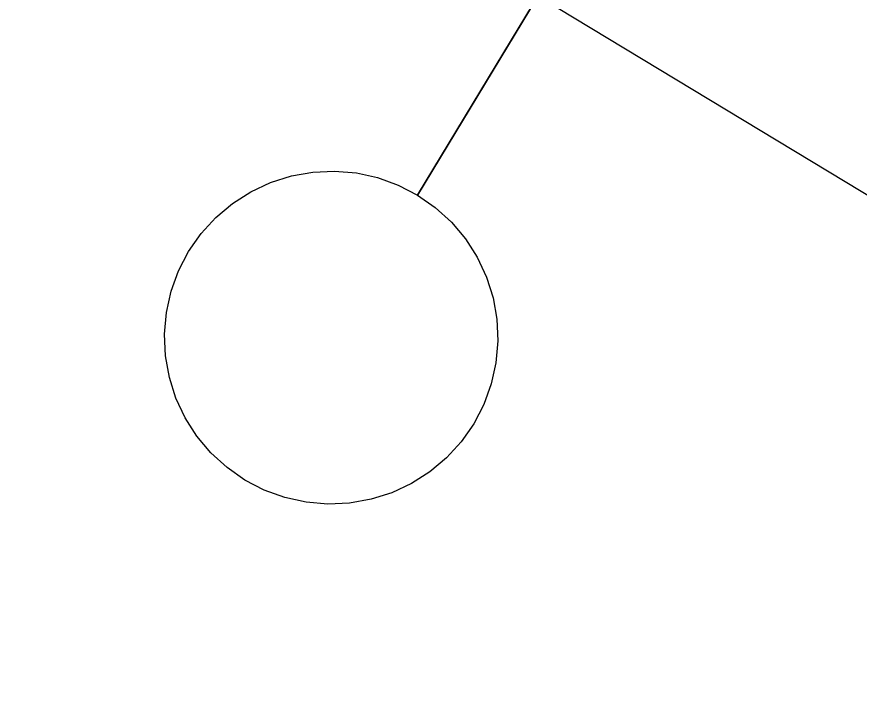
# Model space of a CAD drawing. Extents: x 6540402 to 6566579, y 5525343 to 5532423.
# Drawn here: x 6544571.405 to 6544572.669, y 5526296.492 to 5526297.5 of the extents above; entities that cross this region are included whole.
import ezdxf

# ---------------------------------------------------------------- set-up
doc = ezdxf.new("R2010")
doc.units = 0
doc.layers.add('IR_ps_geometria', color=7, linetype='Continuous')
doc.layers.add('TOR_PS_T-tory projektowane', color=7, linetype='Continuous')

msp = doc.modelspace()

# ---------------------------------------------------------------- linework, layer by layer
at = {"layer": 'IR_ps_geometria'}
msp.add_lwpolyline([(6544572.2651, 5526297.6602), (6544572.0063, 5526297.2324), (6544572.0331, 5526297.2137), (6544572.0572, 5526297.1916), (6544572.0783, 5526297.1666), (6544572.0959, 5526297.1391), (6544572.1098, 5526297.1094), (6544572.1197, 5526297.0783), (6544572.1254, 5526297.0461), (6544572.1268, 5526297.0134), (6544572.124, 5526296.9808), (6544572.117, 5526296.9489), (6544572.1059, 5526296.9181), (6544572.0908, 5526296.8891), (6544572.0721, 5526296.8623), (6544572.05, 5526296.8382), (6544572.025, 5526296.8171), (6544571.9975, 5526296.7995), (6544571.9678, 5526296.7856), (6544571.9367, 5526296.7758), (6544571.9045, 5526296.77), (6544571.8718, 5526296.7686), (6544571.8392, 5526296.7714), (6544571.8073, 5526296.7784), (6544571.7765, 5526296.7895), (6544571.7475, 5526296.8046), (6544571.7207, 5526296.8233), (6544571.6965, 5526296.8454), (6544571.6755, 5526296.8704), (6544571.6579, 5526296.898), (6544571.644, 5526296.9276), (6544571.6341, 5526296.9588), (6544571.6284, 5526296.9909), (6544571.627, 5526297.0236), (6544571.6298, 5526297.0562), (6544571.6368, 5526297.0881), (6544571.6479, 5526297.1189), (6544571.663, 5526297.1479), (6544571.6817, 5526297.1747), (6544571.7038, 5526297.1989), (6544571.7288, 5526297.2199), (6544571.7563, 5526297.2375), (6544571.786, 5526297.2514), (6544571.8171, 5526297.2613), (6544571.8493, 5526297.267), (6544571.882, 5526297.2685), (6544571.9146, 5526297.2657), (6544571.9465, 5526297.2586), (6544571.9773, 5526297.2475), (6544572.0063, 5526297.2324), (6544572.1357, 5526297.4463), (6544572.2651, 5526297.6602)], dxfattribs=at)
msp.add_lwpolyline([(6544572.2651, 5526297.6602), (6544572.0063, 5526297.2324), (6544572.0331, 5526297.2137), (6544572.0572, 5526297.1916), (6544572.0783, 5526297.1666), (6544572.0959, 5526297.1391), (6544572.1098, 5526297.1094), (6544572.1197, 5526297.0783), (6544572.1254, 5526297.0461), (6544572.1268, 5526297.0134), (6544572.124, 5526296.9808), (6544572.117, 5526296.9489), (6544572.1059, 5526296.9181), (6544572.0908, 5526296.8891), (6544572.0721, 5526296.8623), (6544572.05, 5526296.8382), (6544572.025, 5526296.8171), (6544571.9975, 5526296.7995), (6544571.9678, 5526296.7856), (6544571.9367, 5526296.7758), (6544571.9045, 5526296.77), (6544571.8718, 5526296.7686), (6544571.8392, 5526296.7714), (6544571.8073, 5526296.7784), (6544571.7765, 5526296.7895), (6544571.7475, 5526296.8046), (6544571.7207, 5526296.8233), (6544571.6965, 5526296.8454), (6544571.6755, 5526296.8704), (6544571.6579, 5526296.898), (6544571.644, 5526296.9276), (6544571.6341, 5526296.9588), (6544571.6284, 5526296.9909), (6544571.627, 5526297.0236), (6544571.6298, 5526297.0562), (6544571.6368, 5526297.0881), (6544571.6479, 5526297.1189), (6544571.663, 5526297.1479), (6544571.6817, 5526297.1747), (6544571.7038, 5526297.1989), (6544571.7288, 5526297.2199), (6544571.7563, 5526297.2375), (6544571.786, 5526297.2514), (6544571.8171, 5526297.2613), (6544571.8493, 5526297.267), (6544571.882, 5526297.2685), (6544571.9146, 5526297.2657), (6544571.9465, 5526297.2586), (6544571.9773, 5526297.2475), (6544572.0063, 5526297.2324), (6544572.1357, 5526297.4463), (6544572.2651, 5526297.6602)], dxfattribs=at)
msp.add_lwpolyline([(6544572.2651, 5526297.6602), (6544572.0063, 5526297.2324), (6544572.0331, 5526297.2137), (6544572.0572, 5526297.1916), (6544572.0783, 5526297.1666), (6544572.0959, 5526297.1391), (6544572.1098, 5526297.1094), (6544572.1197, 5526297.0783), (6544572.1254, 5526297.0461), (6544572.1268, 5526297.0134), (6544572.124, 5526296.9808), (6544572.117, 5526296.9489), (6544572.1059, 5526296.9181), (6544572.0908, 5526296.8891), (6544572.0721, 5526296.8623), (6544572.05, 5526296.8382), (6544572.025, 5526296.8171), (6544571.9975, 5526296.7995), (6544571.9678, 5526296.7856), (6544571.9367, 5526296.7758), (6544571.9045, 5526296.77), (6544571.8718, 5526296.7686), (6544571.8392, 5526296.7714), (6544571.8073, 5526296.7784), (6544571.7765, 5526296.7895), (6544571.7475, 5526296.8046), (6544571.7207, 5526296.8233), (6544571.6965, 5526296.8454), (6544571.6755, 5526296.8704), (6544571.6579, 5526296.898), (6544571.644, 5526296.9276), (6544571.6341, 5526296.9588), (6544571.6284, 5526296.9909), (6544571.627, 5526297.0236), (6544571.6298, 5526297.0562), (6544571.6368, 5526297.0881), (6544571.6479, 5526297.1189), (6544571.663, 5526297.1479), (6544571.6817, 5526297.1747), (6544571.7038, 5526297.1989), (6544571.7288, 5526297.2199), (6544571.7563, 5526297.2375), (6544571.786, 5526297.2514), (6544571.8171, 5526297.2613), (6544571.8493, 5526297.267), (6544571.882, 5526297.2685), (6544571.9146, 5526297.2657), (6544571.9465, 5526297.2586), (6544571.9773, 5526297.2475), (6544572.0063, 5526297.2324), (6544572.1357, 5526297.4463), (6544572.2651, 5526297.6602)], dxfattribs=at)
msp.add_lwpolyline([(6544572.2651, 5526297.6602), (6544572.0063, 5526297.2324), (6544572.0331, 5526297.2137), (6544572.0572, 5526297.1916), (6544572.0783, 5526297.1666), (6544572.0959, 5526297.1391), (6544572.1098, 5526297.1094), (6544572.1197, 5526297.0783), (6544572.1254, 5526297.0461), (6544572.1268, 5526297.0134), (6544572.124, 5526296.9808), (6544572.117, 5526296.9489), (6544572.1059, 5526296.9181), (6544572.0908, 5526296.8891), (6544572.0721, 5526296.8623), (6544572.05, 5526296.8382), (6544572.025, 5526296.8171), (6544571.9975, 5526296.7995), (6544571.9678, 5526296.7856), (6544571.9367, 5526296.7758), (6544571.9045, 5526296.77), (6544571.8718, 5526296.7686), (6544571.8392, 5526296.7714), (6544571.8073, 5526296.7784), (6544571.7765, 5526296.7895), (6544571.7475, 5526296.8046), (6544571.7207, 5526296.8233), (6544571.6965, 5526296.8454), (6544571.6755, 5526296.8704), (6544571.6579, 5526296.898), (6544571.644, 5526296.9276), (6544571.6341, 5526296.9588), (6544571.6284, 5526296.9909), (6544571.627, 5526297.0236), (6544571.6298, 5526297.0562), (6544571.6368, 5526297.0881), (6544571.6479, 5526297.1189), (6544571.663, 5526297.1479), (6544571.6817, 5526297.1747), (6544571.7038, 5526297.1989), (6544571.7288, 5526297.2199), (6544571.7563, 5526297.2375), (6544571.786, 5526297.2514), (6544571.8171, 5526297.2613), (6544571.8493, 5526297.267), (6544571.882, 5526297.2685), (6544571.9146, 5526297.2657), (6544571.9465, 5526297.2586), (6544571.9773, 5526297.2475), (6544572.0063, 5526297.2324), (6544572.1357, 5526297.4463), (6544572.2651, 5526297.6602)], dxfattribs=at)
msp.add_lwpolyline([(6544572.2651, 5526297.6602), (6544572.0063, 5526297.2324), (6544572.0331, 5526297.2137), (6544572.0572, 5526297.1916), (6544572.0783, 5526297.1666), (6544572.0959, 5526297.1391), (6544572.1098, 5526297.1094), (6544572.1197, 5526297.0783), (6544572.1254, 5526297.0461), (6544572.1268, 5526297.0134), (6544572.124, 5526296.9808), (6544572.117, 5526296.9489), (6544572.1059, 5526296.9181), (6544572.0908, 5526296.8891), (6544572.0721, 5526296.8623), (6544572.05, 5526296.8382), (6544572.025, 5526296.8171), (6544571.9975, 5526296.7995), (6544571.9678, 5526296.7856), (6544571.9367, 5526296.7758), (6544571.9045, 5526296.77), (6544571.8718, 5526296.7686), (6544571.8392, 5526296.7714), (6544571.8073, 5526296.7784), (6544571.7765, 5526296.7895), (6544571.7475, 5526296.8046), (6544571.7207, 5526296.8233), (6544571.6965, 5526296.8454), (6544571.6755, 5526296.8704), (6544571.6579, 5526296.898), (6544571.644, 5526296.9276), (6544571.6341, 5526296.9588), (6544571.6284, 5526296.9909), (6544571.627, 5526297.0236), (6544571.6298, 5526297.0562), (6544571.6368, 5526297.0881), (6544571.6479, 5526297.1189), (6544571.663, 5526297.1479), (6544571.6817, 5526297.1747), (6544571.7038, 5526297.1989), (6544571.7288, 5526297.2199), (6544571.7563, 5526297.2375), (6544571.786, 5526297.2514), (6544571.8171, 5526297.2613), (6544571.8493, 5526297.267), (6544571.882, 5526297.2685), (6544571.9146, 5526297.2657), (6544571.9465, 5526297.2586), (6544571.9773, 5526297.2475), (6544572.0063, 5526297.2324), (6544572.1357, 5526297.4463), (6544572.2651, 5526297.6602)], dxfattribs=at)
msp.add_lwpolyline([(6544572.2651, 5526297.6602), (6544572.0063, 5526297.2324), (6544572.0331, 5526297.2137), (6544572.0572, 5526297.1916), (6544572.0783, 5526297.1666), (6544572.0959, 5526297.1391), (6544572.1098, 5526297.1094), (6544572.1197, 5526297.0783), (6544572.1254, 5526297.0461), (6544572.1268, 5526297.0134), (6544572.124, 5526296.9808), (6544572.117, 5526296.9489), (6544572.1059, 5526296.9181), (6544572.0908, 5526296.8891), (6544572.0721, 5526296.8623), (6544572.05, 5526296.8382), (6544572.025, 5526296.8171), (6544571.9975, 5526296.7995), (6544571.9678, 5526296.7856), (6544571.9367, 5526296.7758), (6544571.9045, 5526296.77), (6544571.8718, 5526296.7686), (6544571.8392, 5526296.7714), (6544571.8073, 5526296.7784), (6544571.7765, 5526296.7895), (6544571.7475, 5526296.8046), (6544571.7207, 5526296.8233), (6544571.6965, 5526296.8454), (6544571.6755, 5526296.8704), (6544571.6579, 5526296.898), (6544571.644, 5526296.9276), (6544571.6341, 5526296.9588), (6544571.6284, 5526296.9909), (6544571.627, 5526297.0236), (6544571.6298, 5526297.0562), (6544571.6368, 5526297.0881), (6544571.6479, 5526297.1189), (6544571.663, 5526297.1479), (6544571.6817, 5526297.1747), (6544571.7038, 5526297.1989), (6544571.7288, 5526297.2199), (6544571.7563, 5526297.2375), (6544571.786, 5526297.2514), (6544571.8171, 5526297.2613), (6544571.8493, 5526297.267), (6544571.882, 5526297.2685), (6544571.9146, 5526297.2657), (6544571.9465, 5526297.2586), (6544571.9773, 5526297.2475), (6544572.0063, 5526297.2324), (6544572.1357, 5526297.4463), (6544572.2651, 5526297.6602)], dxfattribs=at)
msp.add_lwpolyline([(6544572.2651, 5526297.6602), (6544572.0063, 5526297.2324), (6544572.0331, 5526297.2137), (6544572.0572, 5526297.1916), (6544572.0783, 5526297.1666), (6544572.0959, 5526297.1391), (6544572.1098, 5526297.1094), (6544572.1197, 5526297.0783), (6544572.1254, 5526297.0461), (6544572.1268, 5526297.0134), (6544572.124, 5526296.9808), (6544572.117, 5526296.9489), (6544572.1059, 5526296.9181), (6544572.0908, 5526296.8891), (6544572.0721, 5526296.8623), (6544572.05, 5526296.8382), (6544572.025, 5526296.8171), (6544571.9975, 5526296.7995), (6544571.9678, 5526296.7856), (6544571.9367, 5526296.7758), (6544571.9045, 5526296.77), (6544571.8718, 5526296.7686), (6544571.8392, 5526296.7714), (6544571.8073, 5526296.7784), (6544571.7765, 5526296.7895), (6544571.7475, 5526296.8046), (6544571.7207, 5526296.8233), (6544571.6965, 5526296.8454), (6544571.6755, 5526296.8704), (6544571.6579, 5526296.898), (6544571.644, 5526296.9276), (6544571.6341, 5526296.9588), (6544571.6284, 5526296.9909), (6544571.627, 5526297.0236), (6544571.6298, 5526297.0562), (6544571.6368, 5526297.0881), (6544571.6479, 5526297.1189), (6544571.663, 5526297.1479), (6544571.6817, 5526297.1747), (6544571.7038, 5526297.1989), (6544571.7288, 5526297.2199), (6544571.7563, 5526297.2375), (6544571.786, 5526297.2514), (6544571.8171, 5526297.2613), (6544571.8493, 5526297.267), (6544571.882, 5526297.2685), (6544571.9146, 5526297.2657), (6544571.9465, 5526297.2586), (6544571.9773, 5526297.2475), (6544572.0063, 5526297.2324), (6544572.1357, 5526297.4463), (6544572.2651, 5526297.6602)], dxfattribs=at)
msp.add_lwpolyline([(6544572.2651, 5526297.6602), (6544572.0063, 5526297.2324), (6544572.0331, 5526297.2137), (6544572.0572, 5526297.1916), (6544572.0783, 5526297.1666), (6544572.0959, 5526297.1391), (6544572.1098, 5526297.1094), (6544572.1197, 5526297.0783), (6544572.1254, 5526297.0461), (6544572.1268, 5526297.0134), (6544572.124, 5526296.9808), (6544572.117, 5526296.9489), (6544572.1059, 5526296.9181), (6544572.0908, 5526296.8891), (6544572.0721, 5526296.8623), (6544572.05, 5526296.8382), (6544572.025, 5526296.8171), (6544571.9975, 5526296.7995), (6544571.9678, 5526296.7856), (6544571.9367, 5526296.7758), (6544571.9045, 5526296.77), (6544571.8718, 5526296.7686), (6544571.8392, 5526296.7714), (6544571.8073, 5526296.7784), (6544571.7765, 5526296.7895), (6544571.7475, 5526296.8046), (6544571.7207, 5526296.8233), (6544571.6965, 5526296.8454), (6544571.6755, 5526296.8704), (6544571.6579, 5526296.898), (6544571.644, 5526296.9276), (6544571.6341, 5526296.9588), (6544571.6284, 5526296.9909), (6544571.627, 5526297.0236), (6544571.6298, 5526297.0562), (6544571.6368, 5526297.0881), (6544571.6479, 5526297.1189), (6544571.663, 5526297.1479), (6544571.6817, 5526297.1747), (6544571.7038, 5526297.1989), (6544571.7288, 5526297.2199), (6544571.7563, 5526297.2375), (6544571.786, 5526297.2514), (6544571.8171, 5526297.2613), (6544571.8493, 5526297.267), (6544571.882, 5526297.2685), (6544571.9146, 5526297.2657), (6544571.9465, 5526297.2586), (6544571.9773, 5526297.2475), (6544572.0063, 5526297.2324), (6544572.1357, 5526297.4463), (6544572.2651, 5526297.6602)], dxfattribs=at)
msp.add_lwpolyline([(6544572.2651, 5526297.6602), (6544572.0063, 5526297.2324), (6544572.0331, 5526297.2137), (6544572.0572, 5526297.1916), (6544572.0783, 5526297.1666), (6544572.0959, 5526297.1391), (6544572.1098, 5526297.1094), (6544572.1197, 5526297.0783), (6544572.1254, 5526297.0461), (6544572.1268, 5526297.0134), (6544572.124, 5526296.9808), (6544572.117, 5526296.9489), (6544572.1059, 5526296.9181), (6544572.0908, 5526296.8891), (6544572.0721, 5526296.8623), (6544572.05, 5526296.8382), (6544572.025, 5526296.8171), (6544571.9975, 5526296.7995), (6544571.9678, 5526296.7856), (6544571.9367, 5526296.7758), (6544571.9045, 5526296.77), (6544571.8718, 5526296.7686), (6544571.8392, 5526296.7714), (6544571.8073, 5526296.7784), (6544571.7765, 5526296.7895), (6544571.7475, 5526296.8046), (6544571.7207, 5526296.8233), (6544571.6965, 5526296.8454), (6544571.6755, 5526296.8704), (6544571.6579, 5526296.898), (6544571.644, 5526296.9276), (6544571.6341, 5526296.9588), (6544571.6284, 5526296.9909), (6544571.627, 5526297.0236), (6544571.6298, 5526297.0562), (6544571.6368, 5526297.0881), (6544571.6479, 5526297.1189), (6544571.663, 5526297.1479), (6544571.6817, 5526297.1747), (6544571.7038, 5526297.1989), (6544571.7288, 5526297.2199), (6544571.7563, 5526297.2375), (6544571.786, 5526297.2514), (6544571.8171, 5526297.2613), (6544571.8493, 5526297.267), (6544571.882, 5526297.2685), (6544571.9146, 5526297.2657), (6544571.9465, 5526297.2586), (6544571.9773, 5526297.2475), (6544572.0063, 5526297.2324), (6544572.1357, 5526297.4463), (6544572.2651, 5526297.6602)], dxfattribs=at)
msp.add_lwpolyline([(6544572.2651, 5526297.6602), (6544572.0063, 5526297.2324), (6544572.0331, 5526297.2137), (6544572.0572, 5526297.1916), (6544572.0783, 5526297.1666), (6544572.0959, 5526297.1391), (6544572.1098, 5526297.1094), (6544572.1197, 5526297.0783), (6544572.1254, 5526297.0461), (6544572.1268, 5526297.0134), (6544572.124, 5526296.9808), (6544572.117, 5526296.9489), (6544572.1059, 5526296.9181), (6544572.0908, 5526296.8891), (6544572.0721, 5526296.8623), (6544572.05, 5526296.8382), (6544572.025, 5526296.8171), (6544571.9975, 5526296.7995), (6544571.9678, 5526296.7856), (6544571.9367, 5526296.7758), (6544571.9045, 5526296.77), (6544571.8718, 5526296.7686), (6544571.8392, 5526296.7714), (6544571.8073, 5526296.7784), (6544571.7765, 5526296.7895), (6544571.7475, 5526296.8046), (6544571.7207, 5526296.8233), (6544571.6965, 5526296.8454), (6544571.6755, 5526296.8704), (6544571.6579, 5526296.898), (6544571.644, 5526296.9276), (6544571.6341, 5526296.9588), (6544571.6284, 5526296.9909), (6544571.627, 5526297.0236), (6544571.6298, 5526297.0562), (6544571.6368, 5526297.0881), (6544571.6479, 5526297.1189), (6544571.663, 5526297.1479), (6544571.6817, 5526297.1747), (6544571.7038, 5526297.1989), (6544571.7288, 5526297.2199), (6544571.7563, 5526297.2375), (6544571.786, 5526297.2514), (6544571.8171, 5526297.2613), (6544571.8493, 5526297.267), (6544571.882, 5526297.2685), (6544571.9146, 5526297.2657), (6544571.9465, 5526297.2586), (6544571.9773, 5526297.2475), (6544572.0063, 5526297.2324), (6544572.1357, 5526297.4463), (6544572.2651, 5526297.6602)], dxfattribs=at)
at = {"layer": 'TOR_PS_T-tory projektowane'}
msp.add_line((6544561.5421, 5526303.9706), (6544581.2159, 5526292.0699), dxfattribs=at)

doc.saveas('drawing.dxf')
